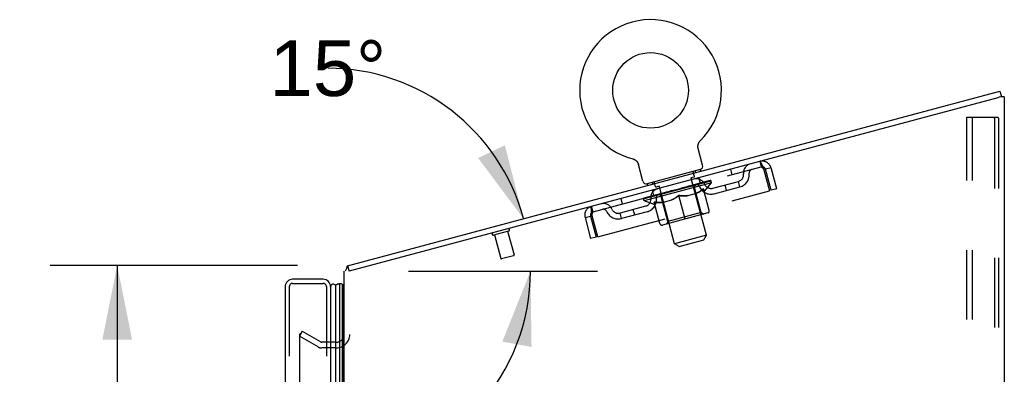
# Model space of a CAD drawing. Header units: inches. Extents: x 0 to 230, y 0 to 149.
# Tile 283 of 285: x 115.07 to 132.97, y 106.87 to 113.32. Entities that reach past the tile are written whole.
import ezdxf

# ---------------------------------------------------------------- set-up
doc = ezdxf.new("R2010")
doc.units = ezdxf.units.IN
doc.header["$LTSCALE"] = 12.648283
doc.header["$MEASUREMENT"] = 0
doc.linetypes.add('HIDDEN', pattern=[0.2, 0.1, -0.1])
doc.layers.get('0').update_dxf_attribs({"linetype": 'CONTINUOUS'})
for name, color, linetype in [('DEFAULT_2', 8, 'HIDDEN'), ('DIMENSIONS', 7, 'CONTINUOUS'), ('LEFTHAND_DOOR_ASSEMBLY', 7, 'CONTINUOUS'), ('RIGHTHAND_DOOR_ASSEMBLY', 7, 'CONTINUOUS')]:
    doc.layers.add(name, color=color, linetype=linetype)
doc.styles.get("Standard").update_dxf_attribs({"font": 'arial.ttf'})
doc.dimstyles.new('DIMSTYLE_1', dxfattribs={"dimtxt": 1.014568, "dimasz": 1.352758, "dimexe": 0.09, "dimexo": 0.07, "dimgap": 0.0375, "dimtad": 0, "dimtih": 1, "dimtoh": 1, "dimzin": 4, "dimdsep": 46, "dimtxsty": 'Standard', "dimblk": '_FILLED', "dimblk1": '_FILLED', "dimblk2": '_FILLED', "dimcen": 0.09, "dimadec": 3, "dimazin": 1, "dimtfac": 1, "dimtdec": 3, "dimtofl": 0, "dimtmove": 0, "dimatfit": 3, "dimldrblk": '_FILLED', "dimfxl": 0, "dimtolj": 1, "dimtzin": 4, "dimarcsym": 0})
doc.dimstyles.new('DIMSTYLE_2', dxfattribs={"dimtxt": 1.014568, "dimasz": 1.352758, "dimexe": 0.09, "dimexo": 0.07, "dimgap": 0.0375, "dimtad": 0, "dimtih": 1, "dimtoh": 1, "dimdec": 0, "dimzin": 4, "dimdsep": 46, "dimtxsty": 'Standard', "dimblk": '_FILLED', "dimblk1": '_FILLED', "dimblk2": '_FILLED', "dimcen": 0.09, "dimadec": 3, "dimazin": 1, "dimtfac": 1, "dimtdec": 3, "dimtofl": 0, "dimtmove": 0, "dimatfit": 3, "dimldrblk": '_FILLED', "dimfxl": 0, "dimtolj": 1, "dimtzin": 4, "dimarcsym": 0})

# ---------------------------------------------------------------- blocks, each defined once
blk = doc.blocks.new('*D11')
at = {"layer": 'DIMENSIONS', "color": 2, "linetype": 'Continuous'}
blk.add_line((122.138, 108.744), (125.57, 108.744), dxfattribs=at)
for start, end in [(15, 89.802), (-41.9341, 0)]:
    blk.add_arc((120.656, 108.744), 3.697, start, end, dxfattribs=at)
for points in [[(123.401, 110.805), (124.227, 109.701), (123.889, 111.038)], [(124.373, 107.365), (124.353, 108.744), (123.841, 107.463)]]:
    blk.add_solid(points, dxfattribs=at)
at = {"layer": 'DIMENSIONS', "color": 2, "linetype": 'Continuous', "insert": (120.669, 112.948), "char_height": 1.01457, "width": 2.25292, "attachment_point": 2, "line_spacing_factor": 0.9}
blk.add_mtext('15\\fgdt;{\\fgdt;~}', dxfattribs=at)
blk = doc.blocks.new('_FILLED')
at = {"color": 0, "linetype": 'ByBlock'}
blk.add_solid([(0, 0), (-1, 0.2), (-1, -0.2)], dxfattribs=at)
blk = doc.blocks.new('*D12')
at = {"layer": 'DIMENSIONS', "color": 2, "linetype": 'Continuous'}
for p, q in [((120.122, 108.848), (115.625, 108.848)), ((116.843, 108.848), (116.843, 73.863)), ((116.843, 36.848), (116.843, 71.833)), ((120.133, 36.848), (115.625, 36.848))]:
    blk.add_line(p, q, dxfattribs=at)
at = {"layer": 'DIMENSIONS', "color": 2, "linetype": 'Continuous', "xscale": 1.3527575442, "yscale": 1.3527575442, "zscale": 1.3527575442}
for p, rotation in [((116.843, 108.848), 90), ((116.843, 36.848), 270)]:
    blk.add_blockref('_FILLED', p, dxfattribs=dict(at, rotation=rotation))
at = {"layer": 'DIMENSIONS', "color": 2, "linetype": 'Continuous', "insert": (116.843, 73.355), "char_height": 1.0146, "width": 3.54533, "attachment_point": 2, "line_spacing_factor": 0.9}
blk.add_mtext('72.00', dxfattribs=at)

msp = doc.modelspace()

# ---------------------------------------------------------------- linework, layer by layer
at = {"color": 7, "linetype": 'Continuous'}
for p, q in [((121.031, 108.844), (132.885, 112.021)), ((132.885, 112.021), (132.912, 111.92)), ((132.913, 111.921), (132.912, 111.921)), ((127.397, 111.029), (127.398, 111.034)), ((127.397, 111.024), (127.397, 111.029)), ((127.397, 111.019), (127.397, 111.024)), ((127.397, 111.014), (127.397, 111.019)), ((127.397, 111.008), (127.397, 111.014)), ((127.397, 111.003), (127.397, 111.008)), ((127.398, 110.998), (127.397, 111.003)), ((127.398, 111.034), (127.399, 111.039)), ((127.399, 110.993), (127.398, 110.998)), ((127.399, 111.044), (127.401, 111.049)), ((127.399, 111.039), (127.399, 111.044)), ((127.4, 110.988), (127.399, 110.993)), ((127.4, 111.049), (127.402, 111.054)), ((127.401, 110.983), (127.4, 110.988)), ((127.401, 110.983), (127.4, 110.988)), ((127.402, 110.979), (127.401, 110.983)), ((127.402, 111.054), (127.403, 111.059)), ((127.483, 110.676), (127.402, 110.979)), ((127.403, 111.059), (127.405, 111.064)), ((127.405, 111.063), (127.406, 111.068)), ((127.406, 111.068), (127.408, 111.073)), ((127.408, 111.073), (127.411, 111.078)), ((127.41, 111.077), (127.413, 111.082)), ((127.413, 111.082), (127.415, 111.087)), ((127.415, 111.086), (127.418, 111.091)), ((127.418, 111.091), (127.42, 111.095)), ((127.42, 111.095), (127.423, 111.099)), ((127.423, 111.099), (127.426, 111.104)), ((127.426, 111.103), (127.429, 111.108)), ((127.429, 111.107), (127.433, 111.111)), ((127.433, 111.111), (127.436, 111.115)), ((127.433, 111.111), (127.434, 111.112)), ((127.436, 111.115), (127.44, 111.119)), ((127.439, 111.118), (127.437, 111.116)), ((127.44, 111.119), (127.44, 111.119)), ((126.212, 110.79), (126.212, 110.79)), ((126.212, 110.79), (126.217, 110.788)), ((126.215, 110.789), (126.214, 110.789)), ((126.217, 110.788), (126.222, 110.787)), ((126.222, 110.787), (126.227, 110.785)), ((126.227, 110.785), (126.232, 110.783)), ((126.231, 110.783), (126.236, 110.781)), ((126.236, 110.781), (126.241, 110.779)), ((126.241, 110.779), (126.245, 110.777)), ((126.245, 110.777), (126.25, 110.774)), ((126.25, 110.774), (126.254, 110.772)), ((126.254, 110.772), (126.258, 110.769)), ((126.258, 110.769), (126.262, 110.766)), ((126.262, 110.766), (126.266, 110.763)), ((126.266, 110.763), (126.27, 110.759)), ((126.27, 110.759), (126.274, 110.756)), ((126.274, 110.756), (126.278, 110.752)), ((126.278, 110.753), (126.281, 110.749)), ((126.281, 110.749), (126.285, 110.745)), ((126.285, 110.745), (126.288, 110.741)), ((126.288, 110.741), (126.291, 110.737)), ((126.291, 110.737), (126.294, 110.733)), ((126.294, 110.733), (126.297, 110.729)), ((126.297, 110.729), (126.299, 110.725)), ((126.299, 110.725), (126.302, 110.72)), ((126.302, 110.72), (126.304, 110.716)), ((126.304, 110.716), (126.307, 110.711)), ((126.307, 110.711), (126.309, 110.706)), ((126.309, 110.706), (126.311, 110.702)), ((126.396, 110.384), (126.315, 110.688)), ((127.44, 110.593), (126.475, 110.334)), ((127.44, 110.593), (127.448, 110.564)), ((126.475, 110.334), (126.482, 110.305)), ((121.031, 108.844), (121.058, 108.744))]:
    msp.add_line(p, q, dxfattribs=at)
at = {"color": 3, "linetype": 'Continuous'}
for p, q in [((132.849, 111.903), (121.058, 108.744)), ((132.861, 111.906), (132.849, 111.903)), ((132.872, 111.91), (132.861, 111.906)), ((132.913, 111.921), (132.872, 111.91)), ((132.965, 111.921), (132.913, 111.921)), ((132.965, 111.921), (132.965, 36.952)), ((120.965, 36.952), (120.965, 108.744))]:
    msp.add_line(p, q, dxfattribs=at)
at = {"color": 7, "linetype": 'Continuous'}
for points in [[(126.311, 110.702), (126.312, 110.697), (126.314, 110.692), (126.315, 110.688)], [(121.014, 108.793), (121.015, 108.795), (121.016, 108.798), (121.017, 108.8), (121.018, 108.803), (121.019, 108.806), (121.02, 108.809), (121.02, 108.812), (121.021, 108.815), (121.021, 108.818), (121.021, 108.822), (121.022, 108.825), (121.022, 108.827), (121.023, 108.83), (121.023, 108.833), (121.024, 108.835), (121.025, 108.838), (121.026, 108.84), (121.027, 108.841), (121.028, 108.842), (121.029, 108.843), (121.03, 108.844), (121.031, 108.844)]]:
    msp.add_lwpolyline(points, dxfattribs=at)
msp.add_circle((126.536, 112.036), 0.688, dxfattribs=at)
for centre, radius, start, end in [((126.536, 112.036), 1.288, 314.5053, 255.4947), ((127.416, 110.658), 0.069, 290, 15), ((126.463, 110.402), 0.069, 195, 280), ((121.191, 108.653), 0.226, 141.6881, 156.352)]:
    msp.add_arc(centre, radius, start, end, dxfattribs=at)
at = {"layer": 'DEFAULT_2', "color": 8, "linetype": 'HIDDEN'}
for p, q in [((132.286, 37.035), (132.286, 111.546)), ((132.286, 111.546), (132.767, 111.546)), ((132.39, 37.035), (132.39, 111.546)), ((132.767, 111.546), (132.84, 111.546)), ((132.788, 111.516), (132.788, 37.065)), ((132.861, 111.516), (132.861, 37.065)), ((126.221, 110.787), (126.222, 110.787)), ((125.49, 109.824), (128.548, 110.643)), ((127.988, 110.601), (128.015, 110.5)), ((128.521, 110.744), (128.548, 110.643)), ((128.726, 110.626), (128.625, 110.599)), ((128.728, 110.217), (128.625, 110.599)), ((128.828, 110.244), (128.726, 110.626)), ((127.326, 110.459), (127.268, 110.443)), ((127.553, 109.4), (127.276, 110.435)), ((127.333, 110.471), (127.313, 110.548)), ((127.347, 110.568), (127.355, 110.539)), ((127.442, 110.347), (127.415, 110.447)), ((128.596, 110.591), (128.699, 110.209)), ((127.643, 110.352), (126.42, 110.024)), ((126.428, 110.065), (127.616, 110.383)), ((126.568, 110.359), (126.576, 110.33)), ((126.628, 110.282), (126.608, 110.359)), ((126.698, 110.29), (126.64, 110.275)), ((126.973, 109.245), (126.696, 110.28)), ((127.019, 110.234), (127.131, 110.256)), ((127.021, 110.227), (127.019, 110.234)), ((127.041, 110.232), (127.088, 110.245)), ((127.083, 110.24), (127.082, 110.243)), ((127.122, 110.251), (127.121, 110.254)), ((127.122, 110.254), (127.174, 110.268)), ((127.123, 110.251), (127.122, 110.254)), ((127.124, 110.251), (127.123, 110.255)), ((127.125, 110.262), (127.125, 110.262)), ((127.126, 110.255), (127.125, 110.262)), ((127.127, 110.256), (127.125, 110.262)), ((127.127, 110.252), (127.127, 110.255)), ((127.163, 110.262), (127.162, 110.265)), ((127.2, 110.275), (127.257, 110.29)), ((127.2, 110.272), (127.2, 110.275)), ((127.215, 110.276), (127.214, 110.279)), ((127.222, 110.278), (127.222, 110.281)), ((127.225, 110.278), (127.223, 110.287)), ((127.227, 110.279), (127.226, 110.282)), ((127.23, 110.283), (127.228, 110.29)), ((127.238, 110.282), (127.237, 110.285)), ((127.272, 110.294), (127.332, 110.31)), ((127.273, 110.291), (127.272, 110.294)), ((127.296, 110.297), (127.295, 110.3)), ((127.307, 110.3), (127.306, 110.303)), ((127.311, 110.301), (127.308, 110.309)), ((127.316, 110.303), (127.316, 110.306)), ((127.321, 110.304), (127.32, 110.307)), ((127.327, 110.309), (127.325, 110.315)), ((127.455, 109.814), (127.334, 110.266)), ((127.337, 110.311), (127.531, 110.364)), ((127.337, 110.309), (127.337, 110.311)), ((127.364, 110.316), (127.363, 110.318)), ((127.367, 110.316), (127.366, 110.319)), ((127.382, 110.32), (127.38, 110.327)), ((127.393, 110.323), (127.392, 110.326)), ((127.402, 110.326), (127.401, 110.329)), ((127.406, 110.327), (127.405, 110.33)), ((127.414, 110.332), (127.412, 110.339)), ((127.416, 110.33), (127.415, 110.333)), ((127.416, 110.33), (127.415, 110.333)), ((127.436, 110.335), (127.434, 110.34)), ((127.436, 110.335), (127.436, 110.338)), ((127.454, 110.34), (127.453, 110.343)), ((127.468, 110.343), (127.467, 110.346)), ((127.472, 110.345), (127.471, 110.348)), ((127.475, 110.345), (127.474, 110.349)), ((127.478, 110.346), (127.478, 110.35)), ((127.478, 110.346), (127.478, 110.349)), ((127.485, 110.348), (127.485, 110.351)), ((127.488, 110.349), (127.487, 110.352)), ((127.489, 110.353), (127.488, 110.359)), ((127.489, 110.349), (127.488, 110.352)), ((127.602, 109.85), (127.497, 110.242)), ((127.518, 110.203), (127.643, 110.352)), ((127.535, 110.361), (127.534, 110.365)), ((127.537, 110.362), (127.537, 110.365)), ((127.551, 110.369), (127.549, 110.375)), ((127.579, 110.373), (127.578, 110.376)), ((127.581, 110.374), (127.58, 110.377)), ((127.596, 110.381), (127.594, 110.388)), ((127.606, 110.381), (127.605, 110.384)), ((127.607, 110.381), (127.606, 110.384)), ((127.616, 110.383), (127.615, 110.386)), ((127.623, 110.389), (127.621, 110.395)), ((127.643, 110.352), (127.631, 110.397)), ((127.667, 110.255), (128.134, 110.38)), ((127.694, 110.155), (128.161, 110.28)), ((127.919, 110.215), (127.892, 110.315)), ((128.161, 110.28), (128.134, 110.38)), ((128.828, 110.244), (128.728, 110.217)), ((125.577, 109.372), (128.699, 110.209)), ((125.996, 110.067), (126.023, 109.967)), ((126.42, 110.024), (126.407, 110.07)), ((126.418, 110.066), (126.417, 110.072)), ((126.428, 110.065), (126.427, 110.068)), ((126.436, 110.067), (126.435, 110.07)), ((126.437, 110.067), (126.436, 110.07)), ((126.446, 110.073), (126.444, 110.08)), ((126.463, 110.074), (126.462, 110.077)), ((126.464, 110.075), (126.463, 110.078)), ((126.491, 110.085), (126.489, 110.092)), ((126.506, 110.086), (126.505, 110.089)), ((126.509, 110.086), (126.508, 110.09)), ((126.705, 110.142), (126.511, 110.09)), ((126.552, 110.102), (126.551, 110.108)), ((126.554, 110.099), (126.554, 110.102)), ((126.555, 110.099), (126.554, 110.102)), ((126.558, 110.1), (126.557, 110.103)), ((126.565, 110.102), (126.564, 110.105)), ((126.565, 110.102), (126.564, 110.104)), ((126.568, 110.102), (126.567, 110.106)), ((126.596, 110.12), (126.57, 110.221)), ((126.572, 110.103), (126.57, 110.107)), ((126.576, 110.104), (126.575, 110.107)), ((126.589, 110.108), (126.589, 110.111)), ((126.607, 110.113), (126.606, 110.118)), ((126.607, 110.113), (126.606, 110.116)), ((126.628, 110.122), (126.626, 110.128)), ((126.627, 110.118), (126.626, 110.121)), ((126.627, 110.118), (126.626, 110.121)), ((126.638, 110.121), (126.637, 110.124)), ((126.642, 110.122), (126.641, 110.125)), ((126.651, 110.125), (126.65, 110.127)), ((126.662, 110.127), (126.66, 110.134)), ((126.677, 110.131), (126.676, 110.134)), ((126.68, 110.132), (126.679, 110.135)), ((126.706, 110.139), (126.705, 110.142)), ((126.77, 110.16), (126.71, 110.144)), ((126.715, 110.145), (126.713, 110.152)), ((126.722, 110.144), (126.722, 110.147)), ((126.727, 110.145), (126.726, 110.148)), ((126.851, 109.652), (126.73, 110.104)), ((126.733, 110.146), (126.731, 110.155)), ((126.737, 110.148), (126.736, 110.15)), ((126.747, 110.15), (126.747, 110.153)), ((126.771, 110.157), (126.77, 110.16)), ((126.842, 110.179), (126.785, 110.164)), ((126.805, 110.166), (126.805, 110.169)), ((126.812, 110.171), (126.81, 110.177)), ((126.816, 110.169), (126.815, 110.172)), ((126.818, 110.169), (126.816, 110.178)), ((126.821, 110.17), (126.82, 110.173)), ((126.828, 110.172), (126.827, 110.175)), ((126.843, 110.176), (126.842, 110.179)), ((126.92, 110.2), (126.867, 110.186)), ((126.881, 110.186), (126.88, 110.189)), ((126.91, 110.197), (126.984, 110.222)), ((126.915, 110.199), (126.913, 110.205)), ((126.915, 110.199), (126.913, 110.205)), ((126.913, 110.205), (126.913, 110.205)), ((126.916, 110.196), (126.915, 110.199)), ((126.92, 110.197), (126.919, 110.2)), ((126.921, 110.197), (126.92, 110.2)), ((126.921, 110.197), (126.92, 110.2)), ((126.954, 110.209), (127.017, 110.226)), ((126.96, 110.207), (126.96, 110.21)), ((126.965, 110.212), (126.964, 110.215)), ((126.985, 110.217), (126.984, 110.222)), ((127.002, 110.219), (127.001, 110.221)), ((127.018, 110.227), (127.018, 110.226)), ((127.019, 110.223), (127.018, 110.227)), ((127.019, 110.223), (127.018, 110.226)), ((127.024, 110.225), (127.023, 110.228)), ((127.024, 110.225), (127.023, 110.228)), ((127.023, 110.228), (127.023, 110.228)), ((127.042, 110.229), (127.041, 110.232)), ((127.164, 109.694), (127.049, 110.123)), ((127.197, 110.117), (127.37, 110.164)), ((127.508, 110.201), (127.518, 110.203)), ((125.49, 109.824), (125.463, 109.924)), ((126.447, 109.928), (125.981, 109.803)), ((126.602, 109.958), (126.42, 110.024)), ((126.706, 109.61), (126.601, 110.003)), ((126.602, 109.958), (126.612, 109.961)), ((126.75, 109.998), (126.924, 110.044)), ((125.345, 109.72), (125.445, 109.747)), ((125.345, 109.72), (125.447, 109.338)), ((125.445, 109.747), (125.548, 109.365)), ((125.577, 109.372), (125.474, 109.754)), ((126.007, 109.703), (125.981, 109.803)), ((126.474, 109.828), (126.007, 109.703)), ((126.249, 109.767), (126.222, 109.868)), ((127.575, 109.805), (126.752, 109.584)), ((127.455, 109.814), (126.851, 109.652)), ((127.455, 109.814), (127.504, 109.785)), ((126.851, 109.652), (126.823, 109.603)), ((123.956, 109.476), (123.682, 109.403)), ((123.699, 109.407), (123.815, 108.975)), ((123.939, 109.471), (124.055, 109.04)), ((125.548, 109.365), (125.447, 109.338)), ((127.553, 109.4), (126.973, 109.245)), ((127.504, 109.316), (127.553, 109.4)), ((127.058, 109.196), (126.973, 109.245)), ((127.058, 109.196), (127.504, 109.316)), ((124.048, 109.027), (123.827, 108.968)), ((120.205, 107.653), (120.153, 107.562)), ((120.153, 107.582), (120.153, 38.113)), ((120.493, 107.366), (120.153, 107.562)), ((120.205, 107.653), (120.545, 107.456)), ((120.823, 107.452), (120.56, 107.452)), ((120.823, 107.348), (120.56, 107.348))]:
    msp.add_line(p, q, dxfattribs=at)
for points in [[(132.777, 111.542), (132.772, 111.544), (132.767, 111.546)], [(132.777, 111.542), (132.781, 111.537), (132.785, 111.531), (132.787, 111.524), (132.788, 111.516)], [(132.851, 111.542), (132.846, 111.544), (132.84, 111.546)], [(132.851, 111.542), (132.855, 111.537), (132.858, 111.531), (132.86, 111.524), (132.861, 111.516)], [(128.521, 110.744), (128.524, 110.743), (128.527, 110.741), (128.53, 110.736), (128.535, 110.73), (128.539, 110.722), (128.544, 110.712), (128.55, 110.701), (128.556, 110.688), (128.562, 110.674), (128.568, 110.658), (128.575, 110.642), (128.582, 110.626), (128.589, 110.608), (128.596, 110.591)], [(128.548, 110.643), (128.551, 110.643), (128.553, 110.643), (128.556, 110.642), (128.559, 110.64), (128.562, 110.637), (128.565, 110.634), (128.569, 110.63), (128.573, 110.625), (128.576, 110.62), (128.58, 110.615), (128.584, 110.609), (128.588, 110.603), (128.592, 110.597), (128.596, 110.591)], [(127.497, 110.242), (127.474, 110.226), (127.452, 110.211), (127.43, 110.197), (127.408, 110.184), (127.385, 110.172), (127.363, 110.162)], [(127.37, 110.164), (127.392, 110.174), (127.413, 110.186), (127.434, 110.198), (127.455, 110.212), (127.476, 110.226), (127.497, 110.242)], [(127.049, 110.123), (127.026, 110.106), (127.004, 110.091), (126.982, 110.077), (126.959, 110.064), (126.937, 110.052), (126.914, 110.042)], [(126.924, 110.044), (126.945, 110.055), (126.966, 110.066), (126.987, 110.078), (127.008, 110.092), (127.028, 110.106), (127.049, 110.121)], [(127.206, 110.12), (127.181, 110.118), (127.155, 110.117), (127.129, 110.117), (127.103, 110.118), (127.076, 110.12), (127.049, 110.123)], [(127.049, 110.121), (127.075, 110.118), (127.1, 110.116), (127.125, 110.115), (127.149, 110.115), (127.173, 110.116), (127.197, 110.117)], [(125.474, 109.754), (125.472, 109.773), (125.469, 109.792), (125.467, 109.81), (125.465, 109.827), (125.463, 109.843), (125.461, 109.859), (125.46, 109.873), (125.459, 109.885), (125.458, 109.896), (125.458, 109.906), (125.459, 109.913), (125.46, 109.919), (125.461, 109.923), (125.463, 109.924)], [(126.757, 109.999), (126.732, 109.997), (126.707, 109.997), (126.681, 109.997), (126.655, 109.998), (126.628, 110), (126.601, 110.003)], [(126.601, 110.002), (126.627, 109.999), (126.653, 109.997), (126.678, 109.996), (126.702, 109.995), (126.726, 109.996), (126.75, 109.998)], [(125.474, 109.754), (125.475, 109.762), (125.475, 109.769), (125.476, 109.776), (125.476, 109.783), (125.477, 109.79), (125.478, 109.796), (125.479, 109.802), (125.48, 109.807), (125.481, 109.811), (125.483, 109.815), (125.484, 109.819), (125.486, 109.821), (125.488, 109.823), (125.49, 109.824)], [(120.17, 107.602), (120.168, 107.602), (120.166, 107.602), (120.164, 107.601), (120.163, 107.6), (120.161, 107.599), (120.159, 107.598), (120.158, 107.597), (120.157, 107.595), (120.155, 107.593), (120.154, 107.591), (120.154, 107.589), (120.153, 107.587), (120.153, 107.585), (120.153, 107.582)], [(120.178, 107.6), (120.176, 107.601), (120.174, 107.602), (120.172, 107.602), (120.17, 107.602), (120.17, 107.602)]]:
    msp.add_lwpolyline(points, dxfattribs=at)
for centre, radius, start, end in [((127.416, 110.658), 0.069, 285, 290), ((128.391, 110.536), 0.167, 105, 186.9284), ((128.391, 110.536), 0.0625, 105, 187.0137), ((128.564, 110.582), 0.167, 15, 105), ((128.564, 110.582), 0.063, 15, 105), ((127.285, 110.437), 0.01, 105, 195), ((127.322, 110.551), 0.01, 105, 195), ((127.366, 110.261), 0.167, 23.0716, 105), ((127.324, 110.468), 0.01, 285, 15), ((128.101, 110.501), 0.125, 285, 6.9284), ((128.101, 110.501), 0.229, 285, 7.0137), ((126.463, 110.402), 0.069, 280, 285), ((126.705, 110.084), 0.167, 105, 186.9284), ((126.598, 110.357), 0.01, 15, 105), ((126.638, 110.285), 0.01, 195, 285), ((126.687, 110.277), 0.01, 15, 105), ((127.373, 110.277), 0.0398, 105, 195), ((127.367, 110.262), 0.0625, 22.9863, 105), ((127.635, 110.376), 0.229, 202.9863, 285), ((127.635, 110.376), 0.125, 203.0716, 285), ((126.415, 110.049), 0.125, 285, 6.9284), ((126.415, 110.049), 0.229, 285, 7.0137), ((126.704, 110.084), 0.0625, 105, 187.0137), ((126.691, 110.094), 0.0398, 15, 105), ((125.506, 109.763), 0.167, 105, 195), ((125.68, 109.809), 0.167, 23.0716, 105), ((125.506, 109.763), 0.063, 105, 195), ((125.68, 109.81), 0.0625, 22.9863, 105), ((125.948, 109.924), 0.229, 202.9863, 285), ((125.948, 109.924), 0.125, 203.0716, 285), ((127.566, 109.84), 0.0371, 285, 15), ((123.951, 109.497), 0.0215, 285, 105), ((126.742, 109.62), 0.0371, 195, 285), ((123.677, 109.423), 0.0215, 105, 285), ((124.045, 109.037), 0.01, 285, 15), ((123.825, 108.978), 0.01, 195, 285), ((120.823, 107.594), 0.246, 270, 360), ((120.823, 107.594), 0.142, 270, 360), ((120.56, 107.482), 0.03, 240, 270), ((120.56, 107.482), 0.134, 240, 270)]:
    msp.add_arc(centre, radius, start, end, dxfattribs=at)
for centre, major_axis, ratio, start_param, end_param in [((127.1, 110.243), (0.194, 0.04), 0.010478, 1.827541, 2.867392), ((126.944, 110.201), (0.188, 0.063), 0.010478, 0.274201, 1.314052), ((127.019, 110.234), (0.602, 0.2), 0.010478, -1.578586, -1.396888), ((127.059, 110.232), (0.188, 0.062), 0.020645, 0.448184, 1.488034), ((126.967, 110.203), (0.156, 0.052), 0.020645, 0.129249, 0.678296), ((126.946, 110.195), (0.188, 0.062), 0.020645, 0.273651, 0.366929), ((127.019, 110.234), (0.621, 0.127), 0.010478, 1.222355, 1.396888), ((127.319, 110.302), (0.194, 0.04), 0.010478, -3.140747, -2.175357), ((127.019, 110.234), (0.602, 0.199), 0.020645, -1.397439, -1.222906), ((127.173, 110.262), (0.189, 0.061), 0.030195, 0.622307, 1.662158), ((127.073, 110.231), (0.156, 0.051), 0.030195, 0.303372, 0.852419), ((127.417, 110.328), (0.194, 0.04), 0.020645, 2.893995, 3.933846), ((127.376, 110.312), (0.161, 0.033), 0.010478, 2.749043, 3.29809), ((127.061, 110.225), (0.189, 0.061), 0.030195, 0.447774, 0.541052), ((127.419, 110.321), (0.194, 0.04), 0.010478, 2.893445, 2.986723), ((127.019, 110.234), (0.621, 0.129), 0.020645, 1.048373, 1.222906), ((127.282, 110.292), (0.189, 0.06), 0.038841, 0.79662, 1.836471), ((127.019, 110.234), (0.603, 0.196), 0.030195, -1.223315, -1.048783), ((127.177, 110.259), (0.157, 0.05), 0.038841, 0.477686, 1.026733), ((127.456, 110.334), (0.161, 0.033), 0.020645, 2.57506, 3.124108), ((127.503, 110.351), (0.194, 0.041), 0.030195, 2.719872, 3.759723), ((127.383, 110.319), (0.189, 0.059), 0.046319, 0.971151, 2.011002), ((127.174, 110.256), (0.189, 0.06), 0.038841, 0.622087, 0.715366), ((127.504, 110.344), (0.194, 0.04), 0.020645, 2.719462, 2.812741), ((127.019, 110.234), (0.62, 0.132), 0.030195, 0.87425, 1.048783), ((127.019, 110.234), (0.604, 0.192), 0.038841, -1.049002, -0.874469), ((127.277, 110.286), (0.157, 0.049), 0.046319, 0.652216, 1.201263), ((127.473, 110.343), (0.19, 0.057), 0.052395, 1.1459, 2.185751), ((127.524, 110.352), (0.161, 0.034), 0.030195, 2.400937, 2.949985), ((127.574, 110.37), (0.194, 0.042), 0.038841, 2.545558, 3.585409), ((127.369, 110.31), (0.157, 0.047), 0.052395, 0.826965, 1.376012), ((127.284, 110.285), (0.189, 0.059), 0.046319, 0.796618, 0.889896), ((127.575, 110.363), (0.194, 0.041), 0.030195, 2.545339, 2.638617), ((127.55, 110.363), (0.19, 0.055), 0.05688, 1.320842, 2.360692), ((127.019, 110.234), (0.619, 0.135), 0.038841, 0.699936, 0.874469), ((127.019, 110.234), (0.605, 0.188), 0.046319, -0.874471, -0.699939), ((127.628, 110.384), (0.193, 0.044), 0.046319, 2.371028, 3.410879), ((127.577, 110.366), (0.161, 0.035), 0.038841, 2.226624, 2.775671), ((127.61, 110.38), (0.191, 0.053), 0.05963, 1.495927, 2.535778), ((127.451, 110.332), (0.158, 0.046), 0.05688, 1.001907, 1.550954), ((127.664, 110.394), (0.193, 0.045), 0.052395, 2.196279, 3.23613), ((127.612, 110.376), (0.16, 0.036), 0.046319, 2.052093, 2.601141), ((127.385, 110.312), (0.19, 0.057), 0.052395, 0.971367, 1.064645), ((127.653, 110.391), (0.191, 0.051), 0.060556, 1.671089, 2.71094), ((127.63, 110.378), (0.194, 0.042), 0.038841, 2.371026, 2.464304), ((127.68, 110.398), (0.192, 0.047), 0.05688, 2.021337, 3.061188), ((127.019, 110.234), (0.618, 0.14), 0.046319, 0.525406, 0.699939), ((127.019, 110.234), (0.607, 0.182), 0.052395, -0.699723, -0.52519), ((127.677, 110.397), (0.192, 0.049), 0.05963, 1.846251, 2.886102), ((127.52, 110.351), (0.158, 0.044), 0.05963, 1.176993, 1.72604), ((127.63, 110.38), (0.16, 0.038), 0.052395, 1.877344, 2.426392), ((127.573, 110.365), (0.159, 0.043), 0.060556, 1.352155, 1.901202), ((127.629, 110.38), (0.16, 0.039), 0.05688, 1.702402, 2.25145), ((127.61, 110.375), (0.159, 0.041), 0.05963, 1.527317, 2.076364), ((127.475, 110.336), (0.19, 0.055), 0.05688, 1.146309, 1.239587), ((127.665, 110.387), (0.193, 0.044), 0.046319, 2.196495, 2.289773), ((127.019, 110.234), (0.617, 0.145), 0.052395, 0.350657, 0.52519), ((127.019, 110.234), (0.608, 0.177), 0.05688, -0.524781, -0.350248), ((127.552, 110.357), (0.191, 0.053), 0.05963, 1.321394, 1.414673), ((127.682, 110.392), (0.193, 0.045), 0.052395, 2.021746, 2.115024), ((127.019, 110.234), (0.615, 0.151), 0.05688, 0.175715, 0.350248), ((127.019, 110.234), (0.61, 0.17), 0.05963, -0.349695, -0.175162), ((127.612, 110.373), (0.191, 0.051), 0.060556, 1.496556, 1.589835), ((127.678, 110.391), (0.192, 0.047), 0.05688, 1.846804, 1.940083), ((127.655, 110.385), (0.192, 0.049), 0.05963, 1.671719, 1.764997), ((127.019, 110.234), (0.613, 0.157), 0.05963, 0.000629, 0.175162), ((127.019, 110.234), (0.612, 0.164), 0.060556, -0.174533, 0), ((126.391, 110.053), (0.191, 0.051), 0.060556, 0.430652, 1.470503), ((127.019, 110.234), (0.612, 0.164), 0.060556, 3.141593, 3.316126), ((127.019, 110.234), (0.61, 0.17), 0.05963, 2.96643, 3.140963), ((126.393, 110.047), (0.191, 0.053), 0.05963, 1.376596, 1.469874), ((126.434, 110.064), (0.192, 0.049), 0.05963, 0.605815, 1.645666), ((126.368, 110.047), (0.191, 0.053), 0.05963, 0.25549, 1.295341), ((127.019, 110.234), (0.613, 0.157), 0.05963, -2.96643, -2.791898), ((127.019, 110.234), (0.608, 0.177), 0.05688, 2.791345, 2.965878), ((126.436, 110.058), (0.191, 0.051), 0.060556, 1.551758, 1.645036), ((126.37, 110.04), (0.19, 0.055), 0.05688, 1.20151, 1.294789), ((126.436, 110.06), (0.158, 0.044), 0.05963, 1.065228, 1.614276), ((126.417, 110.055), (0.158, 0.046), 0.05688, 0.890143, 1.43919), ((126.473, 110.07), (0.159, 0.043), 0.060556, 1.240391, 1.789438), ((126.495, 110.081), (0.192, 0.047), 0.05688, 0.7809, 1.820751), ((126.364, 110.046), (0.19, 0.055), 0.05688, 0.080405, 1.120256), ((127.019, 110.234), (0.615, 0.151), 0.05688, -2.791345, -2.616812), ((127.019, 110.234), (0.607, 0.182), 0.052395, 2.616403, 2.790936), ((126.496, 110.074), (0.192, 0.049), 0.05963, 1.72692, 1.820198), ((126.366, 110.039), (0.19, 0.057), 0.052395, 1.026568, 1.119847), ((126.417, 110.055), (0.157, 0.047), 0.052395, 0.715201, 1.264248), ((126.527, 110.085), (0.159, 0.041), 0.05963, 1.415553, 1.9646), ((126.571, 110.101), (0.193, 0.045), 0.052395, 0.955842, 1.995693), ((126.381, 110.05), (0.19, 0.057), 0.052395, -0.094537, 0.945314), ((127.019, 110.234), (0.617, 0.145), 0.052395, -2.616403, -2.44187), ((127.019, 110.234), (0.605, 0.188), 0.046319, 2.441654, 2.616187), ((126.573, 110.095), (0.192, 0.047), 0.05688, 1.902006, 1.995284), ((126.382, 110.044), (0.189, 0.059), 0.046319, 0.851819, 0.945098), ((126.434, 110.06), (0.157, 0.049), 0.046319, 0.540452, 1.089499), ((126.596, 110.103), (0.16, 0.039), 0.05688, 1.590638, 2.139686), ((126.661, 110.125), (0.193, 0.044), 0.046319, 1.130591, 2.170442), ((126.417, 110.06), (0.189, 0.059), 0.046319, -0.269286, 0.770565), ((127.019, 110.234), (0.618, 0.14), 0.046319, -2.441654, -2.267121), ((127.019, 110.234), (0.604, 0.192), 0.038841, 2.267123, 2.441656), ((126.663, 110.119), (0.193, 0.045), 0.052395, 2.076947, 2.170226), ((126.418, 110.053), (0.189, 0.06), 0.038841, 0.677289, 0.770567), ((126.47, 110.069), (0.157, 0.05), 0.038841, 0.365921, 0.914969), ((126.677, 110.125), (0.16, 0.038), 0.052395, 1.76558, 2.314627), ((126.763, 110.152), (0.194, 0.042), 0.038841, 1.305122, 2.344973), ((127.019, 110.234), (0.619, 0.135), 0.038841, -2.267123, -2.092591), ((126.471, 110.074), (0.189, 0.06), 0.038841, -0.443817, 0.596034), ((127.019, 110.234), (0.603, 0.196), 0.030195, 2.09281, 2.267343), ((126.764, 110.146), (0.193, 0.044), 0.046319, 2.251696, 2.344975), ((126.473, 110.068), (0.189, 0.061), 0.030195, 0.502975, 0.596254), ((126.523, 110.084), (0.156, 0.051), 0.030195, 0.191608, 0.740655), ((126.769, 110.15), (0.16, 0.036), 0.046319, 1.940329, 2.489376), ((126.542, 110.093), (0.189, 0.061), 0.030195, -0.61813, 0.421721), ((126.872, 110.182), (0.194, 0.041), 0.030195, 1.479435, 2.519286), ((127.019, 110.234), (0.62, 0.132), 0.030195, -2.09281, -1.918277), ((127.019, 110.234), (0.602, 0.199), 0.020645, 1.918687, 2.09322), ((126.873, 110.175), (0.194, 0.042), 0.038841, 2.426227, 2.519505), ((126.544, 110.087), (0.188, 0.062), 0.020645, 0.328852, 0.422131), ((126.59, 110.102), (0.156, 0.052), 0.020645, 0.017485, 0.566532), ((126.869, 110.176), (0.161, 0.035), 0.038841, 2.11486, 2.663907), ((126.627, 110.116), (0.188, 0.062), 0.020645, -0.792253, 0.247598), ((126.985, 110.212), (0.194, 0.04), 0.020645, 1.653558, 2.693409), ((127.019, 110.234), (0.621, 0.129), 0.020645, -1.918687, -1.744154), ((127.019, 110.234), (0.602, 0.2), 0.010478, 1.744704, 1.919237), ((126.987, 110.206), (0.194, 0.041), 0.030195, 2.60054, 2.693819), ((126.629, 110.11), (0.188, 0.063), 0.010478, 0.154869, 0.248148), ((126.671, 110.123), (0.156, 0.052), 0.010478, 6.126688, 6.675735), ((126.974, 110.205), (0.161, 0.034), 0.030195, 2.289173, 2.83822), ((126.725, 110.142), (0.188, 0.063), 0.010478, -0.966236, -0.000846), ((127.019, 110.234), (0.621, 0.127), 0.010478, -1.744704, -1.570171), ((127.102, 110.236), (0.194, 0.04), 0.020645, 2.774664, 2.867942), ((127.08, 110.233), (0.161, 0.033), 0.020645, 2.463296, 3.012344), ((126.862, 110.175), (0.156, 0.052), 0.010478, -0.000298, 0.504314), ((126.833, 110.165), (0.188, 0.063), 0.010478, 0.192946, 0.399283), ((127.214, 110.267), (0.194, 0.04), 0.010478, 2.948646, 3.041925), ((127.184, 110.261), (0.161, 0.033), 0.010478, 2.637279, 3.142076)]:
    msp.add_ellipse(centre, major_axis=major_axis, ratio=ratio, start_param=start_param, end_param=end_param, dxfattribs=at)
at = {"layer": 'LEFTHAND_DOOR_ASSEMBLY', "color": 8, "linetype": 'HIDDEN'}
for p, q in [((119.97, 108.463), (119.97, 37.233)), ((120.03, 108.523), (120.585, 108.523)), ((120.645, 108.463), (120.645, 37.233))]:
    msp.add_line(p, q, dxfattribs=at)
at = {"layer": 'LEFTHAND_DOOR_ASSEMBLY', "color": 7, "linetype": 'Continuous'}
for p, q in [((120.941, 108.499), (120.938, 108.501)), ((120.945, 108.498), (120.941, 108.499))]:
    msp.add_line(p, q, dxfattribs=at)
for points in [[(120.888, 108.513), (120.88, 108.513), (120.872, 108.512), (120.864, 108.511), (120.857, 108.509), (120.849, 108.506), (120.841, 108.503), (120.834, 108.499), (120.827, 108.495), (120.819, 108.49), (120.812, 108.485)], [(120.938, 108.501), (120.934, 108.503), (120.931, 108.504)]]:
    msp.add_lwpolyline(points, dxfattribs=at)
at = {"layer": 'LEFTHAND_DOOR_ASSEMBLY', "color": 8, "linetype": 'HIDDEN'}
for centre, start, end in [((120.03, 108.463), 90, 180), ((120.585, 108.463), 0, 90)]:
    msp.add_arc(centre, 0.06, start, end, dxfattribs=at)
at = {"layer": 'LEFTHAND_DOOR_ASSEMBLY', "color": 7, "linetype": 'Continuous'}
for start_param, end_param in [(3.143067, 3.608679), (2.795492, 2.881148)]:
    msp.add_ellipse((120.888, 108.248), major_axis=(0, -0.265), ratio=0.632157, start_param=start_param, end_param=end_param, dxfattribs=at)
at = {"layer": 'RIGHTHAND_DOOR_ASSEMBLY', "color": 3, "linetype": 'Continuous'}
for p, q in [((119.895, 108.463), (119.895, 37.233)), ((120.585, 108.598), (120.03, 108.598)), ((120.72, 108.463), (120.72, 37.233))]:
    msp.add_line(p, q, dxfattribs=at)
at = {"layer": 'RIGHTHAND_DOOR_ASSEMBLY', "color": 8, "linetype": 'HIDDEN'}
for p, q in [((119.97, 108.463), (119.97, 37.233)), ((120.03, 108.523), (120.585, 108.523)), ((120.645, 108.463), (120.645, 37.233))]:
    msp.add_line(p, q, dxfattribs=at)
at = {"layer": 'RIGHTHAND_DOOR_ASSEMBLY', "color": 7, "linetype": 'Continuous'}
for p, q in [((120.812, 108.485), (120.812, 37.211)), ((120.888, 37.183), (120.888, 108.513)), ((120.931, 108.504), (120.931, 37.192)), ((120.945, 108.498), (120.945, 37.198)), ((120.965, 108.516), (120.953, 108.495)), ((120.953, 108.495), (120.953, 37.201))]:
    msp.add_line(p, q, dxfattribs=at)
for points in [[(120.888, 108.513), (120.88, 108.513), (120.872, 108.512), (120.864, 108.511), (120.857, 108.509), (120.849, 108.506), (120.841, 108.503), (120.834, 108.499), (120.827, 108.495), (120.819, 108.49), (120.812, 108.485)], [(120.945, 108.498), (120.941, 108.499), (120.938, 108.501), (120.934, 108.503), (120.931, 108.504)]]:
    msp.add_lwpolyline(points, dxfattribs=at)
at = {"layer": 'RIGHTHAND_DOOR_ASSEMBLY', "color": 3, "linetype": 'Continuous'}
for centre, start, end in [((120.03, 108.463), 90, 180), ((120.585, 108.463), 0, 90)]:
    msp.add_arc(centre, 0.135, start, end, dxfattribs=at)
at = {"layer": 'RIGHTHAND_DOOR_ASSEMBLY', "color": 8, "linetype": 'HIDDEN'}
for centre, start, end in [((120.03, 108.463), 90, 180), ((120.585, 108.463), 0, 90)]:
    msp.add_arc(centre, 0.06, start, end, dxfattribs=at)
at = {"layer": 'RIGHTHAND_DOOR_ASSEMBLY', "color": 7, "linetype": 'Continuous'}
for centre, radius, start, end in [((120.77, 108.458), 0.05, 32.6718, 174.3335), ((120.899, 108.458), 0.0569, 55.4331, 101.2885), ((120.941, 108.468), 0.03, 66.2022, 83.588)]:
    msp.add_arc(centre, radius, start, end, dxfattribs=at)
for start_param, end_param in [(-3.140119, -2.674506), (2.795492, 2.881148)]:
    msp.add_ellipse((120.888, 108.248), major_axis=(0, -0.265), ratio=0.632157, start_param=start_param, end_param=end_param, dxfattribs=at)

# ---------------------------------------------------------------- dimensions: what is measured, and where the dimension line sits
at = {"layer": 'DIMENSIONS', "color": 2, "linetype": 'Continuous'}
dim = msp.add_angular_dim_2l(base=(124.3212355, 109.2264473), line1=((122.0312216, 108.743941), (122.0681879, 108.743941)), line2=((124.1235797, 109.6730129), (124.1592864, 109.6825804)), dimstyle='DIMSTYLE_2', dxfattribs=at)
dim.commit()
dim.dimension.update_dxf_attribs({"geometry": '*D11', "text_midpoint": (120.6690088, 112.4405433), "dimtype": 162})
dim = msp.add_linear_dim(base=(116.843, 108.848), p1=(120.203, 36.848), p2=(120.192, 108.848), angle=90, dimstyle='DIMSTYLE_1', dxfattribs=at)
dim.commit()
dim.dimension.update_dxf_attribs({"geometry": '*D12', "text_midpoint": (116.843, 72.842), "dimtype": 160})

doc.saveas('drawing.dxf')
